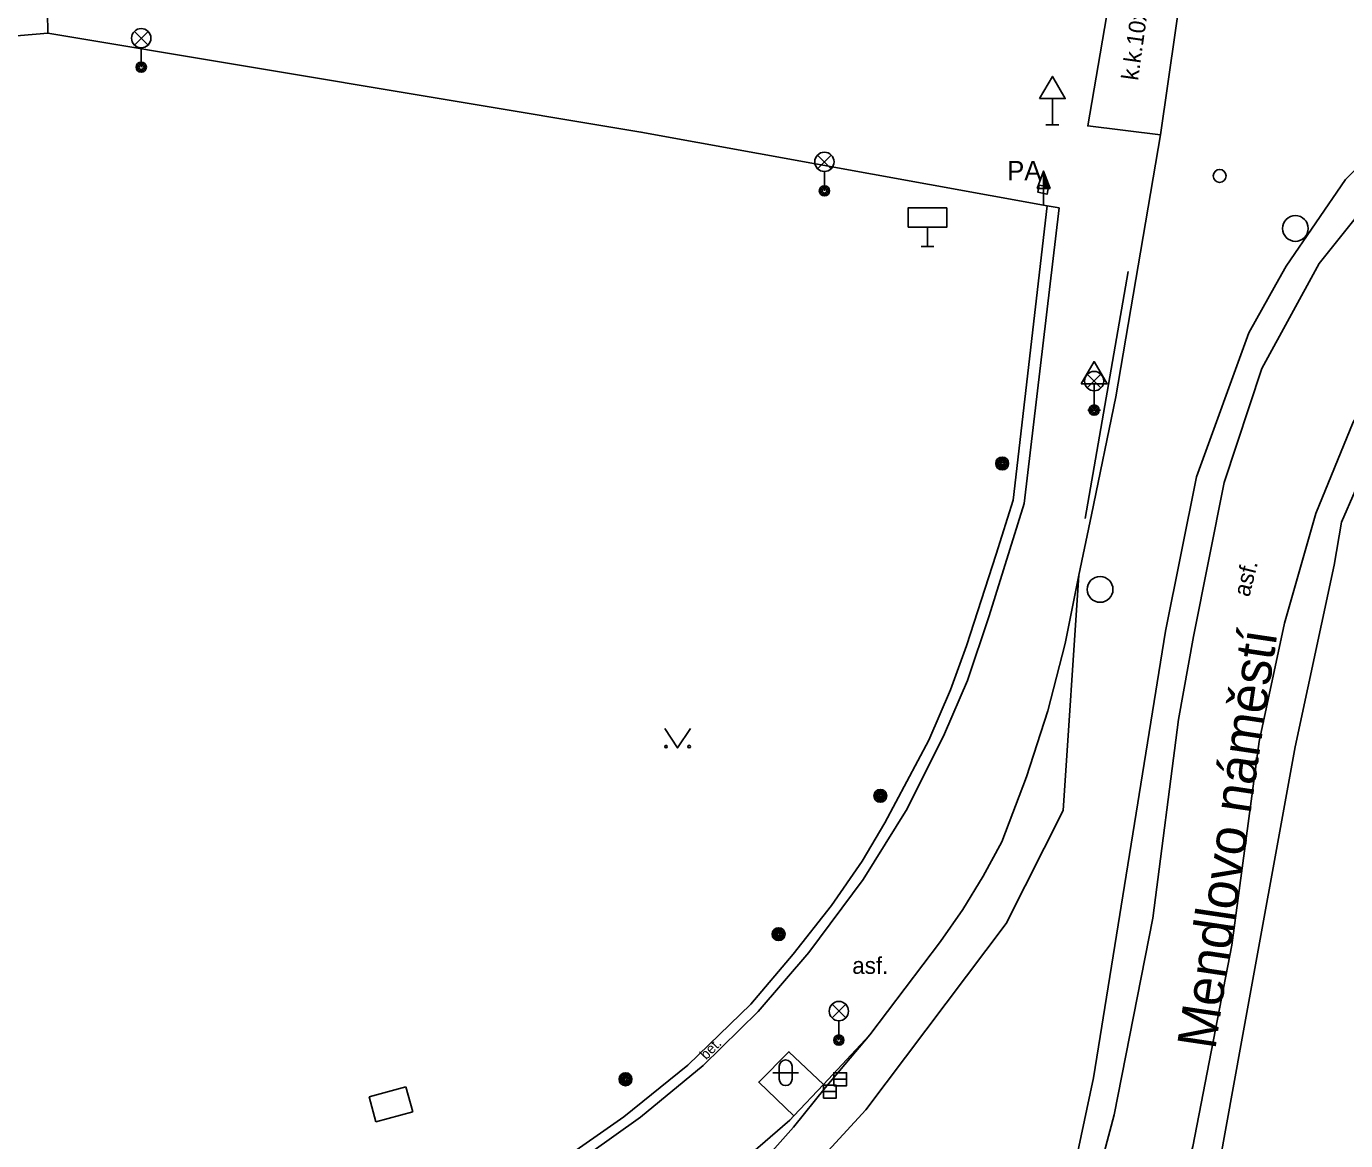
# Model space of a CAD drawing. Extents: x -600309 to -598967, y -1161267 to -1160292.
# Drawn here: x -599145.7 to -599094.5, y -1161094.3 to -1161051.1 of the extents above; entities that cross this region are included whole.
import ezdxf

# ---------------------------------------------------------------- set-up
doc = ezdxf.new("R2010")
doc.units = 0
for name, color, linetype in [('Level 10', 7, 'Continuous'), ('Level 11', 7, 'Continuous'), ('Level 13', 7, 'Continuous'), ('Level 25', 7, 'Continuous'), ('Level 26', 7, 'Continuous'), ('Level 27', 7, 'Continuous'), ('Level 28', 7, 'Continuous'), ('Level 33', 7, 'Continuous'), ('Level 34', 7, 'Continuous'), ('Level 36', 7, 'Continuous'), ('Level 40', 7, 'Continuous'), ('Level 41', 7, 'Continuous'), ('Level 50', 7, 'Continuous'), ('Level 7', 7, 'Continuous'), ('Level 9', 7, 'Continuous')]:
    doc.layers.add(name, color=color, linetype=linetype)

msp = doc.modelspace()

# ---------------------------------------------------------------- linework, layer by layer
at = {"layer": 'Level 10'}
for points in [[(-599101.67, -1161055.27), (-599100.79, -1161049.14)], [(-599104.84, -1161072.37), (-599104.34, -1161070.02), (-599103.4, -1161065.44), (-599101.67, -1161055.27)], [(-599104.84, -1161072.37), (-599105.37, -1161075.02), (-599106.04, -1161077.63), (-599106.86, -1161080.19)], [(-599107.82, -1161082.71), (-599106.86, -1161080.19)], [(-599107.82, -1161082.71), (-599108.55, -1161084.05), (-599109.34, -1161085.34), (-599110.21, -1161086.59)], [(-599110.21, -1161086.59), (-599112.95, -1161090.21), (-599114.75, -1161092.13), (-599115.9, -1161093.35), (-599116.05, -1161093.52), (-599119.49, -1161096.49), (-599123.21, -1161099.09), (-599124.32, -1161099.7), (-599125.67, -1161100.44), (-599127.19, -1161101.28), (-599131.37, -1161103.05)]]:
    msp.add_lwpolyline(points, dxfattribs=at)
at = {"layer": 'Level 11'}
for points in [[(-599144.86, -1161051.33), (-599144.95, -1161045.7)], [(-599103.44, -1161048.8), (-599104.49, -1161054.93), (-599101.67, -1161055.27)], [(-599157.42, -1161064.19), (-599156.92, -1161061.31), (-599156.67, -1161060.52), (-599156.4699, -1161060), (-599156, -1161058.58), (-599154.7199, -1161056.5), (-599153.06, -1161054.78), (-599151.34, -1161053.28), (-599149.33, -1161052.18), (-599147.14, -1161051.52), (-599144.86, -1161051.33)], [(-599106.06, -1161058.03), (-599121.83, -1161055.17), (-599144.86, -1161051.33)], [(-599088.4, -1161051.59), (-599091.61, -1161054.11), (-599094.48, -1161057.01), (-599096.79, -1161060.37), (-599097.19, -1161061.08), (-599098.23, -1161062.96), (-599100.27, -1161068.55), (-599101.47, -1161074.54), (-599104.27, -1161091.87), (-599105.83, -1161099.24), (-599108.99, -1161107.22), (-599110.06, -1161109.36)], [(-599106.37, -1161057.23), (-599106.01, -1161057.3), (-599106.07, -1161057.58), (-599106.43, -1161057.5), (-599106.37, -1161057.23)], [(-599105.6, -1161058.11), (-599106.96, -1161069.58), (-599108.31, -1161073.94), (-599109.1599, -1161076.46), (-599110.05, -1161078.52), (-599111.5, -1161081.43), (-599113.21, -1161084.18), (-599115.32, -1161087.01), (-599117.28, -1161089.3)], [(-599103.65, -1161109.84), (-599101.26, -1161103.5), (-599099.69, -1161096.91), (-599098.52, -1161090.48), (-599096.44, -1161079.03), (-599094.92, -1161071.98), (-599094.64, -1161070.31), (-599092.52, -1161065.45), (-599091.1, -1161063.21)], [(-599104.84, -1161072.37), (-599105.44, -1161081.5), (-599107.6599, -1161085.88), (-599113.1, -1161093.12), (-599115.74, -1161095.99), (-599117.77, -1161097.96), (-599120.4699, -1161100.27), (-599122.75, -1161101.96), (-599124.8, -1161103.36), (-599128.5, -1161105.53), (-599129.11, -1161104.42), (-599126.24, -1161102.78), (-599124.12, -1161101.37), (-599122.14, -1161099.88), (-599120.03, -1161098.08), (-599117.6599, -1161095.76), (-599115.9099, -1161093.79), (-599114.68, -1161092.26), (-599112.95, -1161090.21)], [(-599142.33, -1161101.55), (-599138.5, -1161100.99), (-599134.9699, -1161100.09), (-599131.27, -1161098.8), (-599127.62, -1161097.12), (-599124.77, -1161095.48), (-599121.85, -1161093.4), (-599119.42, -1161091.4), (-599117.28, -1161089.3)], [(-599115.9, -1161093.35), (-599117.26, -1161092.04), (-599116.09, -1161090.86), (-599114.75, -1161092.13)]]:
    msp.add_lwpolyline(points, dxfattribs=at)
at = {"layer": 'Level 13'}
for points in [[(-599099.19, -1161068.77), (-599097.73, -1161064.35), (-599095.51, -1161060.27), (-599092.59, -1161056.64), (-599089.08, -1161053.59), (-599085.79, -1161051.79), (-599082.34, -1161050.33), (-599078.75, -1161049.24), (-599075.07, -1161048.51)], [(-599070.76, -1161050.9), (-599074.87, -1161051.85), (-599079.14, -1161053.32), (-599083.24, -1161055.19), (-599087.14, -1161057.45), (-599089.89, -1161060.12), (-599092.25, -1161063.13), (-599094.18, -1161066.43), (-599095.64, -1161069.9699)], [(-599099.19, -1161068.77), (-599100.38, -1161074.74), (-599100.96, -1161077.97)], [(-599095.64, -1161069.9699), (-599096.85, -1161074.23), (-599097.83, -1161078.82)], [(-599107.94, -1161108.18), (-599105.45, -1161100.82), (-599103.46, -1161093.31), (-599101.96, -1161085.68), (-599100.96, -1161077.97)], [(-599104.84, -1161109.84), (-599102.4, -1161102.25), (-599100.41, -1161094.54), (-599098.89, -1161086.72), (-599097.83, -1161078.82)]]:
    msp.add_lwpolyline(points, dxfattribs=at)
at = {"layer": 'Level 25'}
for p, q in [((-599106.452, -1161057.358), (-599106.2, -1161056.684)), ((-599106.2, -1161057.358), (-599106.452, -1161057.358)), ((-599106.2, -1161058.01), (-599106.2, -1161057.36))]:
    msp.add_line(p, q, dxfattribs=at)
for points in [[(-599105.95, -1161057.36), (-599106.2, -1161057.36), (-599106.2, -1161056.684), (-599106.2, -1161056.684)], [(-599106.007, -1161057.32), (-599106.16, -1161057.32), (-599106.16, -1161056.907)], [(-599106.065, -1161057.28), (-599106.12, -1161057.28), (-599106.12, -1161057.131)]]:
    msp.add_lwpolyline(points, close=True, dxfattribs=at)
for centre, radius in [((-599107.81, -1161068.03), 0.25), ((-599107.81, -1161068.03), 0.2), ((-599107.81, -1161068.03), 0.15), ((-599107.81, -1161068.03), 0.1), ((-599107.81, -1161068.03), 0.05), ((-599112.54, -1161080.93), 0.25), ((-599112.54, -1161080.93), 0.2), ((-599112.54, -1161080.93), 0.15), ((-599112.54, -1161080.93), 0.1), ((-599112.54, -1161080.93), 0.05), ((-599116.49, -1161086.3), 0.25), ((-599116.49, -1161086.3), 0.2), ((-599116.49, -1161086.3), 0.15), ((-599116.49, -1161086.3), 0.1), ((-599116.49, -1161086.3), 0.05), ((-599122.43, -1161091.93), 0.25), ((-599122.43, -1161091.93), 0.2), ((-599122.43, -1161091.93), 0.15), ((-599122.43, -1161091.93), 0.1), ((-599122.43, -1161091.93), 0.05)]:
    msp.add_circle(centre, radius, dxfattribs=at)
at = {"layer": 'Level 26'}
for points in [[(-599130.96, -1161092.23), (-599132.38, -1161092.61)], [(-599130.96, -1161092.23), (-599132.38, -1161092.61)], [(-599130.69, -1161093.19), (-599130.96, -1161092.23)], [(-599130.69, -1161093.19), (-599130.96, -1161092.23)], [(-599132.38, -1161092.61), (-599132.12, -1161093.58)], [(-599132.38, -1161092.61), (-599132.12, -1161093.58)], [(-599132.12, -1161093.58), (-599130.69, -1161093.19)], [(-599132.12, -1161093.58), (-599130.69, -1161093.19)]]:
    msp.add_lwpolyline(points, dxfattribs=at)
at = {"layer": 'Level 27'}
for p, q in [((-599114.75, -1161092.4099), (-599114.25, -1161092.4099)), ((-599114.35, -1161091.93), (-599113.85, -1161091.93))]:
    msp.add_line(p, q, dxfattribs=at)
for points in [[(-599114.35, -1161092.18), (-599113.85, -1161092.18), (-599113.85, -1161091.68), (-599114.35, -1161091.68)], [(-599114.75, -1161092.6599), (-599114.25, -1161092.6599), (-599114.25, -1161092.1599), (-599114.75, -1161092.1599)]]:
    msp.add_lwpolyline(points, close=True, dxfattribs=at)
for centre in [(-599096.43, -1161058.91), (-599104.01, -1161072.92)]:
    msp.add_circle(centre, 0.5, dxfattribs=at)
at = {"layer": 'Level 28'}
msp.add_circle((-599099.37, -1161056.87), 0.25, dxfattribs=at)
at = {"layer": 'Level 33'}
for p, q in [((-599141.495, -1161051.79), (-599140.965, -1161051.26)), ((-599141.495, -1161051.26), (-599140.965, -1161051.79)), ((-599141.23, -1161051.9), (-599141.23, -1161052.65)), ((-599114.975, -1161056.59), (-599114.445, -1161056.06)), ((-599114.975, -1161056.06), (-599114.445, -1161056.59)), ((-599114.71, -1161056.7), (-599114.71, -1161057.45)), ((-599104.505, -1161065.1), (-599103.975, -1161064.57)), ((-599104.505, -1161064.57), (-599103.975, -1161065.1)), ((-599104.24, -1161065.21), (-599104.24, -1161065.96)), ((-599114.415, -1161089.5499), (-599113.885, -1161089.0199)), ((-599114.415, -1161089.0199), (-599113.885, -1161089.5499)), ((-599114.15, -1161089.6599), (-599114.15, -1161090.4099))]:
    msp.add_line(p, q, dxfattribs=at)
for centre, radius in [((-599141.23, -1161051.525), 0.375), ((-599141.23, -1161052.65), 0.2), ((-599141.23, -1161052.65), 0.1445), ((-599141.23, -1161052.65), 0.0876), ((-599114.71, -1161056.325), 0.375), ((-599114.71, -1161057.45), 0.2), ((-599114.71, -1161057.45), 0.1445), ((-599114.71, -1161057.45), 0.0876), ((-599104.24, -1161064.835), 0.375), ((-599104.24, -1161065.96), 0.2), ((-599104.24, -1161065.96), 0.1445), ((-599104.24, -1161065.96), 0.0876), ((-599114.15, -1161089.2849), 0.375), ((-599114.15, -1161090.4099), 0.2), ((-599114.15, -1161090.4099), 0.1445), ((-599114.15, -1161090.4099), 0.0876)]:
    msp.add_circle(centre, radius, dxfattribs=at)
at = {"layer": 'Level 34'}
for p, q in [((-599105.86, -1161053.872), (-599105.86, -1161054.89)), ((-599106.11, -1161054.89), (-599105.61, -1161054.89)), ((-599110.71, -1161058.86), (-599110.71, -1161059.61)), ((-599110.96, -1161059.61), (-599110.46, -1161059.61)), ((-599104.24, -1161064.942), (-599104.24, -1161065.96)), ((-599104.49, -1161065.96), (-599103.99, -1161065.96))]:
    msp.add_line(p, q, dxfattribs=at)
for points in [[(-599106.36, -1161053.872), (-599105.36, -1161053.872), (-599105.86, -1161053.006)], [(-599111.46, -1161058.86), (-599109.96, -1161058.86), (-599109.96, -1161058.11), (-599111.46, -1161058.11)], [(-599104.74, -1161064.942), (-599103.74, -1161064.942), (-599104.24, -1161064.076)]]:
    msp.add_lwpolyline(points, close=True, dxfattribs=at)
at = {"layer": 'Level 36'}
for p, q in [((-599116.716, -1161091.676), (-599115.716, -1161091.676)), ((-599116.466, -1161091.426), (-599116.466, -1161091.926)), ((-599115.966, -1161091.426), (-599115.966, -1161091.926))]:
    msp.add_line(p, q, dxfattribs=at)
msp.add_lwpolyline([(-599120.91, -1161078.32), (-599120.41, -1161079.07), (-599119.91, -1161078.32)], dxfattribs=at)
for centre in [(-599120.8602, -1161079.0198), (-599119.9608, -1161079.0198)]:
    msp.add_circle(centre, 0.05, dxfattribs=at)
for centre, start, end in [((-599116.2157, -1161091.4263), 0, 180), ((-599116.2157, -1161091.9263), 180, 0)]:
    msp.add_arc(centre, 0.25, start, end, dxfattribs=at)
at = {"layer": 'Level 7'}
for points in [[(-599107.38, -1161069.45), (-599106.06, -1161058.03)], [(-599105.6, -1161058.11), (-599106.06, -1161058.03)], [(-599107.38, -1161069.45), (-599108.04, -1161071.55), (-599109.2, -1161075.11), (-599109.82, -1161076.81), (-599110.6599, -1161078.77), (-599112.36, -1161081.98), (-599113.25, -1161083.4699), (-599114.44, -1161085.19), (-599115.92, -1161087.08), (-599117.57, -1161089.02)], [(-599117.57, -1161089.02), (-599120.01, -1161091.38), (-599122.49, -1161093.39), (-599124.99, -1161095.14), (-599127.98, -1161096.88), (-599131.4099, -1161098.45), (-599134.95, -1161099.7), (-599138.53, -1161100.59), (-599142.38, -1161101.15)]]:
    msp.add_lwpolyline(points, dxfattribs=at)
at = {"layer": 'Level 9'}
msp.add_lwpolyline([(-599104.59, -1161070.17), (-599102.92, -1161060.58)], dxfattribs=at)

# ---------------------------------------------------------------- texts
at = {"layer": 'Level 40'}
for s, height, rotation, p in [('k.k.10x10', 0.65, 82, (-599102.54, -1161053.19)), ('asf.', 0.65, 75.85, (-599098.2199, -1161073.24)), ('bet.', 0.4, 45.49872, (-599119.3, -1161091.2))]:
    msp.add_text(s, height=height, rotation=rotation, dxfattribs=at).set_placement(p)
msp.add_text('asf.', height=0.65, dxfattribs=at).set_placement((-599113.63, -1161087.84))
at = {"layer": 'Level 41'}
msp.add_text('PA', height=0.75, dxfattribs=at).set_placement((-599107.62, -1161057.04))
at = {"layer": 'Level 50'}
msp.add_text('Mendlovo náměstí', height=1.5, rotation=81.51937, dxfattribs=at).set_placement((-599099.5391, -1161090.812))

doc.saveas('drawing.dxf')
